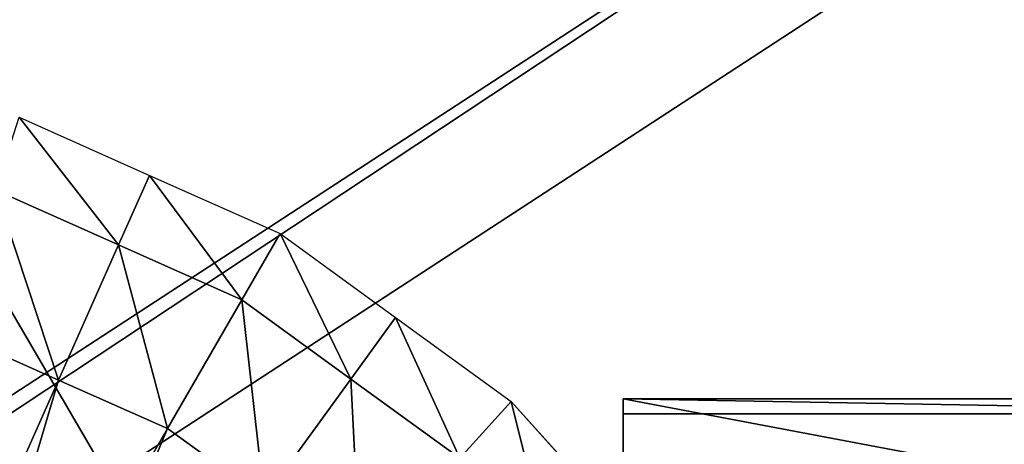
# Model space of a CAD drawing. Extents: x 0 to 31, y 0 to 21.2.
# Tile 562 of 574: x 26.378 to 28.286, y 17.736 to 18.558. Entities that reach past the tile are written whole.
import ezdxf

# ---------------------------------------------------------------- set-up
doc = ezdxf.new("R2010")
doc.units = 0
doc.header["$MEASUREMENT"] = 0
doc.layers.get('0').update_dxf_attribs({"color": 13, "linetype": 'CONTINUOUS'})
for name, color, linetype in [('CAST_IRON', 250, 'CONTINUOUS'), ('GALVANIZED_METAL', 252, 'CONTINUOUS'), ('GRATES', 250, 'CONTINUOUS'), ('STAINLESS_STEEL', 252, 'CONTINUOUS')]:
    doc.layers.add(name, color=color, linetype=linetype)

# ---------------------------------------------------------------- blocks, each defined once
blk = doc.blocks.new('NGM5058UC_TRADECAD_DXF')
at = {"layer": 'GALVANIZED_METAL', "color": 0}
for p, q in [((14.216, 9.40775, -1.89865), (-14.3866, -9.24295, -1.89865)), ((14.216, 9.40775, -1.89865), (-14.3866, -9.24295, -1.89865)), ((-14.2165, -9.41305, -1.89865), (14.386, 9.23775, -1.89865)), ((-14.2165, -9.41305, -1.89865), (14.386, 9.23775, -1.89865))]:
    blk.add_line(p, q, dxfattribs=at)
at = {"layer": 'GRATES', "color": 0}
for p, q in [((12.0285, 7.20175, 1.46245), (12.0285, 7.17285, 1.85145)), ((12.0285, 6.88925, 1.46245), (12.0285, 7.20175, 1.46245)), ((12.0285, 7.20175, 1.46245), (12.0285, 7.17285, 1.85145)), ((12.0285, 7.20175, 1.46245), (13.6808, 7.20175, 1.46245)), ((12.0285, 7.20175, 1.46245), (13.6808, 7.20175, 1.46245)), ((12.0285, 6.88925, 1.46245), (12.0285, 7.20175, 1.46245)), ((12.0285, 7.17285, 1.85145), (12.0285, 6.88925, 1.85145)), ((13.6588, 7.17285, 1.85145), (12.0285, 7.17285, 1.85145)), ((12.0285, 7.17285, 1.85145), (12.0285, 6.88925, 1.85145)), ((13.6588, 7.17285, 1.85145), (12.0285, 7.17285, 1.85145))]:
    blk.add_line(p, q, dxfattribs=at)
at = {"layer": 'STAINLESS_STEEL', "color": 0}
for p, q in [((10.858, 7.74715, -0.22375), (11.1108, 7.63465, -0.22375)), ((11.1108, 7.63465, -0.22375), (11.0507, 7.49985, -0.07745)), ((11.1108, 7.63465, -0.22375), (11.0507, 7.49985, -0.07745)), ((11.1108, 7.63465, -0.22375), (11.3635, 7.52205, -0.22375)), ((10.8121, 7.60605, -0.07745), (11.0507, 7.49985, -0.07745)), ((10.8121, 7.60605, -0.07745), (11.0507, 7.49985, -0.07745)), ((11.3635, 7.52205, -0.22375), (11.2893, 7.39355, -0.07745)), ((11.3635, 7.52205, -0.22375), (11.2893, 7.39355, -0.07745)), ((11.3635, 7.52205, -0.22375), (11.5874, 7.35945, -0.22375)), ((11.0507, 7.49985, -0.07745), (10.9343, 7.23825, 0.17945)), ((11.0507, 7.49985, -0.07745), (10.9343, 7.23825, 0.17945)), ((11.0507, 7.49985, -0.07745), (11.2893, 7.39355, -0.07745)), ((11.0507, 7.49985, -0.07745), (11.2893, 7.39355, -0.07745)), ((11.2893, 7.39355, -0.07745), (11.1454, 7.14425, 0.17945)), ((11.2893, 7.39355, -0.07745), (11.1454, 7.14425, 0.17945)), ((11.2893, 7.39355, -0.07745), (11.5007, 7.24005, -0.07745)), ((11.2893, 7.39355, -0.07745), (11.5007, 7.24005, -0.07745)), ((11.5874, 7.35945, -0.22375), (11.5007, 7.24005, -0.07745)), ((11.5874, 7.35945, -0.22375), (11.5007, 7.24005, -0.07745)), ((11.5874, 7.35945, -0.22375), (11.8113, 7.19685, -0.22375)), ((10.9343, 7.23825, 0.17945), (10.7232, 7.33225, 0.17945)), ((10.9343, 7.23825, 0.17945), (10.7232, 7.33225, 0.17945)), ((10.9343, 7.23825, 0.17945), (10.5357, 6.34295, 0.17945)), ((10.9343, 7.23825, 0.17945), (10.5357, 6.34295, 0.17945)), ((11.1454, 7.14425, 0.17945), (10.9343, 7.23825, 0.17945)), ((11.1454, 7.14425, 0.17945), (10.9343, 7.23825, 0.17945)), ((11.5007, 7.24005, -0.07745), (11.3324, 7.00845, 0.17945)), ((11.5007, 7.24005, -0.07745), (11.3324, 7.00845, 0.17945)), ((11.5007, 7.24005, -0.07745), (11.712, 7.08655, -0.07745)), ((11.5007, 7.24005, -0.07745), (11.712, 7.08655, -0.07745)), ((11.8113, 7.19685, -0.22375), (11.712, 7.08655, -0.07745)), ((11.8113, 7.19685, -0.22375), (11.712, 7.08655, -0.07745)), ((11.8113, 7.19685, -0.22375), (11.9964, 6.99115, -0.22375)), ((11.1454, 7.14425, 0.17945), (10.6527, 6.29085, 0.17945)), ((11.1454, 7.14425, 0.17945), (10.6527, 6.29085, 0.17945)), ((11.3324, 7.00845, 0.17945), (11.1454, 7.14425, 0.17945)), ((11.3324, 7.00845, 0.17945), (11.1454, 7.14425, 0.17945))]:
    blk.add_line(p, q, dxfattribs=at)
at = {"layer": 'CAST_IRON', "color": 0}
mesh = blk.add_polyface(dxfattribs=at)
corners = [(10.1441, 8.56815, -0.18725), (13.553, 2.72605, -0.18725), (10.144, 2.72625, -0.18725), (13.553, 8.58075, -0.18725)]
mesh.append_faces([[corners[k] for k in face] for face in [(0, 1, 2), (1, 0, 3)]], dxfattribs={"vtx0": -1, "color": 0})
at = {"layer": 'GALVANIZED_METAL', "color": 0}
mesh = blk.add_polyface(dxfattribs=at)
corners = [(-14.2165, -9.41305, -1.89865), (14.216, 9.40775, -1.89865), (-14.3866, -9.24295, -1.89865), (14.386, 9.23775, -1.89865)]
mesh.append_faces([[corners[k] for k in face] for face in [(0, 1, 2), (1, 0, 3)]], dxfattribs={"vtx0": -1, "color": 0})
mesh = blk.add_polyface(dxfattribs=at)
corners = [(14.216, 9.40775, -1.89865), (-14.2165, 9.40775, -1.89865), (-14.3866, -9.24295, -1.89865)]
mesh.append_faces([[corners[k] for k in face] for face in [(0, 1, 2)]], dxfattribs={"color": 0})
mesh = blk.add_polyface(dxfattribs=at)
corners = [(14.386, 9.23775, -1.89865), (-14.2165, -9.41305, -1.89865), (14.2159, -9.41295, -1.89865)]
mesh.append_faces([[corners[k] for k in face] for face in [(0, 1, 2)]], dxfattribs={"color": 0})
at = {"layer": 'GRATES', "color": 0}
mesh = blk.add_polyface(dxfattribs=at)
corners = [(12.0285, 7.20175, 1.46245), (12.0285, 6.88925, 1.85145), (12.0285, 6.88925, 1.46245), (12.0285, 7.17285, 1.85145)]
mesh.append_faces([[corners[k] for k in face] for face in [(0, 1, 2), (1, 0, 3)]], dxfattribs={"vtx0": -1, "color": 0})
mesh = blk.add_polyface(dxfattribs=at)
corners = [(13.6588, 7.17285, 1.85145), (12.0285, 7.20175, 1.46245), (13.6808, 7.20175, 1.46245), (12.0285, 7.17285, 1.85145)]
mesh.append_faces([[corners[k] for k in face] for face in [(0, 1, 2), (1, 0, 3)]], dxfattribs={"vtx0": -1, "color": 0})
mesh = blk.add_polyface(dxfattribs=at)
corners = [(13.6808, 6.88925, 1.46245), (12.0285, 7.20175, 1.46245), (12.0285, 6.88925, 1.46245), (13.6808, 7.20175, 1.46245)]
mesh.append_faces([[corners[k] for k in face] for face in [(0, 1, 2), (1, 0, 3)]], dxfattribs={"vtx0": -1, "color": 0})
mesh = blk.add_polyface(dxfattribs=at)
corners = [(13.6588, 7.17285, 1.85145), (12.0285, 6.88925, 1.85145), (12.0285, 7.17285, 1.85145), (13.6588, 6.88925, 1.85145)]
mesh.append_faces([[corners[k] for k in face] for face in [(0, 1, 2), (1, 0, 3)]], dxfattribs={"vtx0": -1, "color": 0})
at = {"layer": 'STAINLESS_STEEL', "color": 0}
mesh = blk.add_polyface(dxfattribs=at)
corners = [(10.858, 7.74715, -0.22375), (11.0507, 7.49985, -0.07745), (10.8121, 7.60605, -0.07745), (11.1108, 7.63465, -0.22375)]
mesh.append_faces([[corners[k] for k in face] for face in [(0, 1, 2), (1, 0, 3)]], dxfattribs={"vtx0": -1, "color": 0})
mesh = blk.add_polyface(dxfattribs=at)
corners = [(11.1108, 7.63465, -0.22375), (11.2893, 7.39355, -0.07745), (11.0507, 7.49985, -0.07745), (11.3635, 7.52205, -0.22375)]
mesh.append_faces([[corners[k] for k in face] for face in [(0, 1, 2), (1, 0, 3)]], dxfattribs={"vtx0": -1, "color": 0})
mesh = blk.add_polyface(dxfattribs=at)
corners = [(10.8121, 7.60605, -0.07745), (10.9343, 7.23825, 0.17945), (10.7232, 7.33225, 0.17945), (11.0507, 7.49985, -0.07745)]
mesh.append_faces([[corners[k] for k in face] for face in [(0, 1, 2), (1, 0, 3)]], dxfattribs={"vtx0": -1, "color": 0})
mesh = blk.add_polyface(dxfattribs=at)
corners = [(11.3635, 7.52205, -0.22375), (11.5007, 7.24005, -0.07745), (11.2893, 7.39355, -0.07745), (11.5874, 7.35945, -0.22375)]
mesh.append_faces([[corners[k] for k in face] for face in [(0, 1, 2), (1, 0, 3)]], dxfattribs={"vtx0": -1, "color": 0})
mesh = blk.add_polyface(dxfattribs=at)
corners = [(11.0507, 7.49985, -0.07745), (11.1454, 7.14425, 0.17945), (10.9343, 7.23825, 0.17945), (11.2893, 7.39355, -0.07745)]
mesh.append_faces([[corners[k] for k in face] for face in [(0, 1, 2), (1, 0, 3)]], dxfattribs={"vtx0": -1, "color": 0})
mesh = blk.add_polyface(dxfattribs=at)
corners = [(11.2893, 7.39355, -0.07745), (11.3324, 7.00845, 0.17945), (11.1454, 7.14425, 0.17945), (11.5007, 7.24005, -0.07745)]
mesh.append_faces([[corners[k] for k in face] for face in [(0, 1, 2), (1, 0, 3)]], dxfattribs={"vtx0": -1, "color": 0})
mesh = blk.add_polyface(dxfattribs=at)
corners = [(11.5874, 7.35945, -0.22375), (11.712, 7.08655, -0.07745), (11.5007, 7.24005, -0.07745), (11.8113, 7.19685, -0.22375)]
mesh.append_faces([[corners[k] for k in face] for face in [(0, 1, 2), (1, 0, 3)]], dxfattribs={"vtx0": -1, "color": 0})
mesh = blk.add_polyface(dxfattribs=at)
corners = [(10.7232, 7.33225, 0.17945), (10.5357, 6.34295, 0.17945), (10.4186, 6.39505, 0.17945), (10.9343, 7.23825, 0.17945)]
mesh.append_faces([[corners[k] for k in face] for face in [(0, 1, 2), (1, 0, 3)]], dxfattribs={"vtx0": -1, "color": 0})
mesh = blk.add_polyface(dxfattribs=at)
corners = [(10.9343, 7.23825, 0.17945), (10.6527, 6.29085, 0.17945), (10.5357, 6.34295, 0.17945), (11.1454, 7.14425, 0.17945)]
mesh.append_faces([[corners[k] for k in face] for face in [(0, 1, 2), (1, 0, 3)]], dxfattribs={"vtx0": -1, "color": 0})
mesh = blk.add_polyface(dxfattribs=at)
corners = [(11.5007, 7.24005, -0.07745), (11.5193, 6.87255, 0.17945), (11.3324, 7.00845, 0.17945), (11.712, 7.08655, -0.07745)]
mesh.append_faces([[corners[k] for k in face] for face in [(0, 1, 2), (1, 0, 3)]], dxfattribs={"vtx0": -1, "color": 0})
mesh = blk.add_polyface(dxfattribs=at)
corners = [(11.8113, 7.19685, -0.22375), (11.8867, 6.89245, -0.07745), (11.712, 7.08655, -0.07745), (11.9964, 6.99115, -0.22375)]
mesh.append_faces([[corners[k] for k in face] for face in [(0, 1, 2), (1, 0, 3)]], dxfattribs={"vtx0": -1, "color": 0})
mesh = blk.add_polyface(dxfattribs=at)
corners = [(11.1454, 7.14425, 0.17945), (10.7563, 6.21555, 0.17945), (10.6527, 6.29085, 0.17945), (11.3324, 7.00845, 0.17945)]
mesh.append_faces([[corners[k] for k in face] for face in [(0, 1, 2), (1, 0, 3)]], dxfattribs={"vtx0": -1, "color": 0})
blk = doc.blocks.new('NGM5058UC_TRADECAD_DWG')
at = {"color": 0}
blk.add_blockref('NGM5058UC_TRADECAD_DXF', (15.5194, 10.62185, 1.89865), dxfattribs=at)

msp = doc.modelspace()

# ---------------------------------------------------------------- block references
at = {"color": 0}
msp.add_blockref('NGM5058UC_TRADECAD_DWG', (0, 0), dxfattribs=at)

doc.saveas('drawing.dxf')
